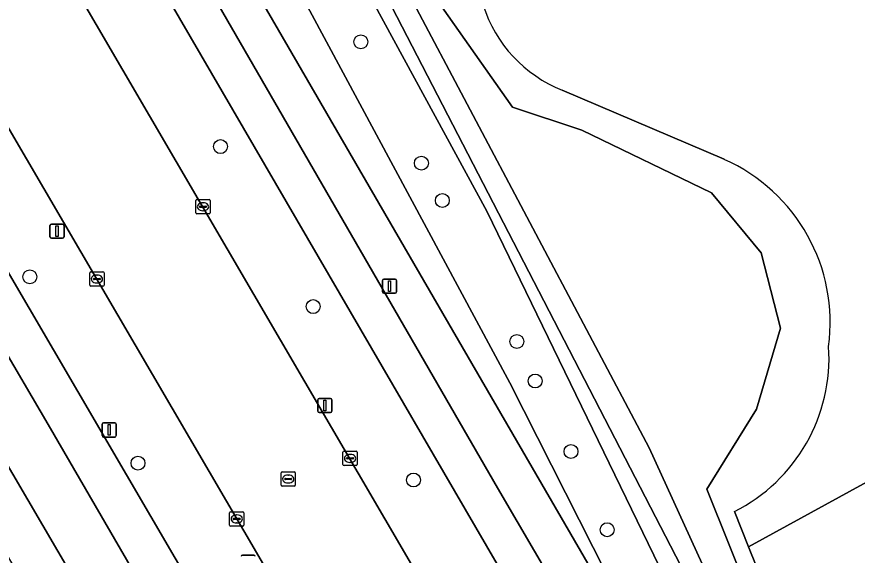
# Model space of a CAD drawing. Extents: x 159352 to 160617, y 385888 to 387323.
# Drawn here: x 159917.3 to 159976.4, y 386259.1 to 386296.9 of the extents above; entities that cross this region are included whole.
import ezdxf

# ---------------------------------------------------------------- set-up
doc = ezdxf.new("R2010")
doc.units = 0
for name, color, linetype in [('IMGEO_Berm_groen', 7, 'Continuous'), ('IMGEO_Boom', 7, 'Continuous'), ('IMGEO_Fietspad_gesloten', 7, 'Continuous'), ('IMGEO_Groenvoorziening', 7, 'Continuous'), ('IMGEO_Kolk', 7, 'Continuous'), ('IMGEO_Lichtmast', 7, 'Continuous'), ('IMGEO_Oever', 7, 'Continuous'), ('IMGEO_Rijbaan_lokaal_gesloten', 7, 'Continuous'), ('IMGEO_Rioolput', 7, 'Continuous'), ('IMGEO_Verkeersbordpaal', 7, 'Continuous'), ('IMGEO_Voetpad_open', 7, 'Continuous'), ('IMGEO_Waterloop', 7, 'Continuous')]:
    doc.layers.add(name, color=color, linetype=linetype)

msp = doc.modelspace()

# ---------------------------------------------------------------- linework, layer by layer
at = {"layer": 'IMGEO_Berm_groen'}
for points in [[(159869.39, 386370.145), (159858.158, 386389.37), (159856.61, 386388.492), (159853.999, 386392.675), (159851.28, 386391.003), (159864.988, 386367.537), (159938.723, 386241.317), (159947.456, 386226.623), (159948.826, 386227.388), (159950.799, 386229.818)], [(159949.928, 386232.299), (159869.39, 386370.145)]]:
    msp.add_lwpolyline(points, dxfattribs=at)
for points in [[(159862.352, 386365.974), (159854.556, 386379.293), (159847.159, 386392.191), (159843.747, 386390.213), (159859.054, 386364.02), (159926.534, 386248.554), (159941.411, 386223.11), (159944.825, 386225.156), (159935.204, 386241.272), (159919.537, 386268.282)], [(159888.551, 386375.008), (159882.658, 386371.566), (159884.456, 386368.425), (159883.438, 386367.811), (159885.997, 386363.384), (159884.352, 386362.407), (159957.867, 386236.533), (159962.321, 386239.14), (159928.011, 386298.139)]]:
    msp.add_lwpolyline(points, close=True, dxfattribs=at)
at = {"layer": 'IMGEO_Boom'}
for centre in [(159941.506, 386295.163), (159931.638, 386287.805), (159945.762, 386286.644), (159947.236, 386284.023), (159918.243, 386278.655), (159938.153, 386276.56), (159952.474, 386274.111), (159953.763, 386271.332), (159956.276, 386266.377), (159925.844, 386265.552), (159945.211, 386264.374), (159958.814, 386260.879)]:
    msp.add_circle(centre, 0.489, dxfattribs=at)
at = {"layer": 'IMGEO_Fietspad_gesloten'}
for points in [[(159859.968, 386430.87), (159860.051, 386430.707), (159861.4, 386428.071), (159886.153, 386379.68), (159887.174, 386377.69), (159888.551, 386375.008), (159928.011, 386298.139), (159962.321, 386239.14), (159963.447, 386237.165), (159967.92, 386229.413)], [(159827.082, 386425.65), (159825.967, 386427.088), (159825.393, 386427.828), (159821.364, 386426.753), (159823.682, 386424.622), (159833.485, 386415.609), (159833.6, 386415.402), (159835.111, 386412.683), (159835.119, 386412.668), (159845.987, 386394.124), (159847.159, 386392.191), (159854.556, 386379.293), (159862.352, 386365.974), (159919.537, 386268.282), (159935.204, 386241.272), (159944.825, 386225.156), (159946.035, 386223.052), (159947.62, 386220.335)], [(159948.925, 386224.212), (159947.456, 386226.623), (159938.723, 386241.317), (159864.988, 386367.537), (159851.28, 386391.003), (159848.527, 386395.715), (159848.519, 386395.729), (159837.747, 386414.201), (159837.741, 386414.211), (159836.276, 386416.847)], [(159969.484, 386232.379), (159951.117, 386263.827), (159929.119, 386301.905), (159889.595, 386379.139)]]:
    msp.add_lwpolyline(points, dxfattribs=at)
at = {"layer": 'IMGEO_Groenvoorziening'}
msp.add_lwpolyline([(159926.623, 386330.663), (159922.685, 386325.698), (159951.976, 386271.193), (159962.706, 386250), (159964.349, 386250.329), (159964.845, 386250.97), (159965.118, 386251.732), (159965.143, 386252.542), (159964.849, 386253.451), (159950.356, 386283.268), (159927.987, 386324.424), (159929.099, 386325.871)], close=True, dxfattribs=at)
for points in [[(159918.848, 386327.603), (159918.142, 386327.215), (159919.718, 386324.141), (159919.226, 386323.89), (159920.555, 386321.289), (159921.051, 386321.542), (159925.564, 386312.743), (159925.052, 386312.474), (159926.411, 386309.848), (159927.405, 386310.353), (159967.568, 386241.108), (159973.234, 386244.28), (159997.433, 386257.836), (159999.656, 386266.919), (160000.656, 386278.226), (159996.605, 386284.05)], [(159927.987, 386324.424), (159950.356, 386283.268), (159964.849, 386253.451), (159965.143, 386252.542), (159965.118, 386251.732), (159964.845, 386250.97), (159964.349, 386250.329), (159962.706, 386250), (159951.976, 386271.193), (159922.685, 386325.698)], [(159992.014, 386272.41), (159968.757, 386259.68), (159973.817, 386247.147), (159972.096, 386246.462), (159969.698, 386245.508), (159964.354, 386257.652), (159929.099, 386325.871)], [(159955.663, 386291.776), (159967.037, 386286.911)], [(159967.757, 386262.156), (159968.757, 386259.68), (159992.014, 386272.41)]]:
    msp.add_lwpolyline(points, dxfattribs=at)
for centre, radius, start, end in [((159959.141, 386300.582), 9.468, 197.46594, 248.44644), ((159961.944, 386275.438), 12.552, 352.27629, 66.06481), ((159962.336, 386272.945), 12.074, 296.67862, 3.82949)]:
    msp.add_arc(centre, radius, start, end, dxfattribs=at)
at = {"layer": 'IMGEO_Kolk'}
for p, q in [((159929.912, 386283.154), (159929.912, 386284.006)), ((159929.987, 386284.08), (159930.839, 386284.08)), ((159930.4, 386283.86), (159930.425, 386283.86)), ((159930.913, 386284.006), (159930.913, 386283.154)), ((159930.171, 386283.574), (159930.171, 386283.586)), ((159930.609, 386283.537), (159930.211, 386283.537)), ((159930.214, 386283.623), (159930.612, 386283.623)), ((159930.423, 386283.3), (159930.398, 386283.3)), ((159930.655, 386283.586), (159930.655, 386283.574)), ((159930.839, 386283.08), (159929.987, 386283.08)), ((159922.532, 386278.999), (159923.384, 386278.999)), ((159922.457, 386278.073), (159922.457, 386278.925)), ((159922.716, 386278.493), (159922.716, 386278.505)), ((159923.154, 386278.456), (159922.756, 386278.456)), ((159922.759, 386278.542), (159923.157, 386278.542)), ((159922.945, 386278.779), (159922.97, 386278.779)), ((159923.2, 386278.505), (159923.2, 386278.493)), ((159923.458, 386278.925), (159923.458, 386278.073)), ((159923.384, 386277.999), (159922.532, 386277.999)), ((159922.968, 386278.219), (159922.943, 386278.219)), ((159940.251, 386265.468), (159940.251, 386266.32)), ((159940.326, 386266.394), (159941.178, 386266.394)), ((159940.739, 386266.174), (159940.764, 386266.174)), ((159941.252, 386266.32), (159941.252, 386265.468)), ((159941.178, 386265.394), (159940.326, 386265.394)), ((159940.51, 386265.888), (159940.51, 386265.9)), ((159940.948, 386265.851), (159940.55, 386265.851)), ((159940.553, 386265.937), (159940.951, 386265.937)), ((159940.762, 386265.614), (159940.737, 386265.614)), ((159940.994, 386265.9), (159940.994, 386265.888)), ((159932.285, 386261.211), (159932.285, 386262.063)), ((159932.36, 386262.137), (159933.212, 386262.137)), ((159932.773, 386261.917), (159932.798, 386261.917)), ((159933.286, 386262.063), (159933.286, 386261.211)), ((159932.544, 386261.631), (159932.544, 386261.643)), ((159932.982, 386261.594), (159932.584, 386261.594)), ((159932.587, 386261.68), (159932.985, 386261.68)), ((159932.796, 386261.357), (159932.771, 386261.357)), ((159933.028, 386261.643), (159933.028, 386261.631)), ((159933.212, 386261.137), (159932.36, 386261.137))]:
    msp.add_line(p, q, dxfattribs=at)
for points in [[(159929.912, 386283.154), (159929.912, 386284.006)], [(159929.987, 386284.08), (159930.839, 386284.08)], [(159930.913, 386284.006), (159930.913, 386283.154)], [(159930.839, 386283.08), (159929.987, 386283.08)], [(159922.532, 386278.999), (159923.384, 386278.999)], [(159922.457, 386278.073), (159922.457, 386278.925)], [(159923.458, 386278.925), (159923.458, 386278.073)], [(159923.384, 386277.999), (159922.532, 386277.999)], [(159940.251, 386265.468), (159940.251, 386266.32)], [(159940.326, 386266.394), (159941.178, 386266.394)], [(159941.252, 386266.32), (159941.252, 386265.468)], [(159941.178, 386265.394), (159940.326, 386265.394)], [(159932.285, 386261.211), (159932.285, 386262.063)], [(159932.36, 386262.137), (159933.212, 386262.137)], [(159933.286, 386262.063), (159933.286, 386261.211)], [(159933.212, 386261.137), (159932.36, 386261.137)]]:
    msp.add_lwpolyline(points, dxfattribs=at)
for centre, radius, start, end in [((159929.989, 386284.004), 0.0765, 91.55205, 178.44795), ((159929.989, 386284.004), 0.0765, 91.55205, 178.44795), ((159930.837, 386284.004), 0.0765, 1.55205, 88.44795), ((159930.837, 386284.004), 0.0765, 1.55205, 88.44795), ((159929.989, 386283.156), 0.0765, 181.55205, 268.44795), ((159929.989, 386283.156), 0.0765, 181.55205, 268.44795), ((159930.211, 386283.583), 0.0403, 85.87752, 175.75265), ((159930.208, 386283.573), 0.0366, 178.93798, 274.71019), ((159930.612, 386283.58), 0.043, 264.86636, 352.45326), ((159930.616, 386283.585), 0.0386, 1.73085, 96.63898), ((159930.837, 386283.156), 0.0765, 271.55205, 358.44795), ((159930.837, 386283.156), 0.0765, 271.55205, 358.44795), ((159922.534, 386278.923), 0.0765, 91.55205, 178.44795), ((159922.534, 386278.923), 0.0765, 91.55205, 178.44795), ((159923.382, 386278.923), 0.0765, 1.55205, 88.44795), ((159923.382, 386278.923), 0.0765, 1.55205, 88.44795), ((159922.756, 386278.502), 0.0403, 85.87752, 175.75265), ((159922.753, 386278.492), 0.0366, 178.93798, 274.71019), ((159923.157, 386278.499), 0.043, 264.86636, 352.45326), ((159923.161, 386278.504), 0.0386, 1.73085, 96.63898), ((159922.534, 386278.075), 0.0765, 181.55205, 268.44795), ((159922.534, 386278.075), 0.0765, 181.55205, 268.44795), ((159923.382, 386278.075), 0.0765, 271.55205, 358.44795), ((159923.382, 386278.075), 0.0765, 271.55205, 358.44795), ((159940.328, 386266.318), 0.0765, 91.55205, 178.44795), ((159940.328, 386266.318), 0.0765, 91.55205, 178.44795), ((159941.176, 386266.318), 0.0765, 1.55205, 88.44795), ((159941.176, 386266.318), 0.0765, 1.55205, 88.44795), ((159940.328, 386265.47), 0.0765, 181.55205, 268.44795), ((159940.328, 386265.47), 0.0765, 181.55205, 268.44795), ((159940.55, 386265.897), 0.0403, 85.87752, 175.75265), ((159940.547, 386265.887), 0.0366, 178.93798, 274.71019), ((159940.951, 386265.894), 0.043, 264.86636, 352.45326), ((159940.955, 386265.899), 0.0386, 1.73085, 96.63898), ((159941.176, 386265.47), 0.0765, 271.55205, 358.44795), ((159941.176, 386265.47), 0.0765, 271.55205, 358.44795), ((159932.362, 386262.061), 0.0765, 91.55205, 178.44795), ((159932.362, 386262.061), 0.0765, 91.55205, 178.44795), ((159933.21, 386262.061), 0.0765, 1.55205, 88.44795), ((159933.21, 386262.061), 0.0765, 1.55205, 88.44795), ((159932.584, 386261.64), 0.0403, 85.87752, 175.75265), ((159932.581, 386261.63), 0.0366, 178.93798, 274.71019), ((159932.985, 386261.637), 0.043, 264.86636, 352.45326), ((159932.989, 386261.642), 0.0386, 1.73085, 96.63898), ((159932.362, 386261.213), 0.0765, 181.55205, 268.44795), ((159932.362, 386261.213), 0.0765, 181.55205, 268.44795), ((159933.21, 386261.213), 0.0765, 271.55205, 358.44795), ((159933.21, 386261.213), 0.0765, 271.55205, 358.44795)]:
    msp.add_arc(centre, radius, start, end, dxfattribs=at)
for centre, major_axis, ratio, start_param, end_param in [((159930.399, 386283.58), (-0.387, 0.002), 0.722429, 4.712389, 7.853982), ((159930.424, 386283.58), (-0.39, 0.002), 0.717154, 1.570796, 4.712389), ((159922.944, 386278.499), (-0.387, 0.002), 0.722429, 4.712389, 7.853982), ((159922.969, 386278.499), (-0.39, 0.002), 0.717154, 1.570796, 4.712389), ((159940.738, 386265.894), (-0.387, 0.002), 0.722429, 4.712389, 7.853982), ((159940.763, 386265.894), (-0.39, 0.002), 0.717154, 1.570796, 4.712389), ((159932.772, 386261.637), (-0.387, 0.002), 0.722429, 4.712389, 7.853982), ((159932.797, 386261.637), (-0.39, 0.002), 0.717154, 1.570796, 4.712389)]:
    msp.add_ellipse(centre, major_axis=major_axis, ratio=ratio, start_param=start_param, end_param=end_param, dxfattribs=at)
at = {"layer": 'IMGEO_Lichtmast'}
for p, q in [((159919.659, 386281.462), (159919.659, 386282.262)), ((159919.659, 386282.262), (159919.659, 386281.462)), ((159919.759, 386282.362), (159920.549, 386282.362)), ((159920.549, 386282.362), (159919.759, 386282.362)), ((159920.649, 386282.262), (159920.649, 386281.462)), ((159920.649, 386281.462), (159920.649, 386282.262)), ((159920.549, 386281.362), (159919.759, 386281.362)), ((159919.759, 386281.362), (159920.549, 386281.362)), ((159943.027, 386277.594), (159943.027, 386278.394)), ((159943.027, 386278.394), (159943.027, 386277.594)), ((159943.127, 386278.494), (159943.917, 386278.494)), ((159943.917, 386278.494), (159943.127, 386278.494)), ((159944.017, 386278.394), (159944.017, 386277.594)), ((159944.017, 386277.594), (159944.017, 386278.394)), ((159943.917, 386277.494), (159943.127, 386277.494)), ((159943.127, 386277.494), (159943.917, 386277.494)), ((159938.583, 386270.113), (159939.373, 386270.113)), ((159939.373, 386270.113), (159938.583, 386270.113)), ((159938.483, 386269.213), (159938.483, 386270.013)), ((159938.483, 386270.013), (159938.483, 386269.213)), ((159939.473, 386270.013), (159939.473, 386269.213)), ((159939.473, 386269.213), (159939.473, 386270.013)), ((159939.373, 386269.113), (159938.583, 386269.113)), ((159938.583, 386269.113), (159939.373, 386269.113)), ((159923.417, 386268.39), (159924.207, 386268.39)), ((159924.207, 386268.39), (159923.417, 386268.39)), ((159923.317, 386267.49), (159923.317, 386268.29)), ((159923.317, 386268.29), (159923.317, 386267.49)), ((159924.307, 386268.29), (159924.307, 386267.49)), ((159924.307, 386267.49), (159924.307, 386268.29)), ((159924.207, 386267.39), (159923.417, 386267.39)), ((159923.417, 386267.39), (159924.207, 386267.39))]:
    msp.add_line(p, q, dxfattribs=at)
for points in [[(159920.079, 386282.237), (159920.229, 386282.237), (159920.229, 386281.487), (159920.079, 386281.487), (159920.079, 386282.237)], [(159943.447, 386278.369), (159943.597, 386278.369), (159943.597, 386277.619), (159943.447, 386277.619), (159943.447, 386278.369)], [(159938.903, 386269.988), (159939.053, 386269.988), (159939.053, 386269.238), (159938.903, 386269.238), (159938.903, 386269.988)], [(159923.737, 386268.265), (159923.887, 386268.265), (159923.887, 386267.515), (159923.737, 386267.515), (159923.737, 386268.265)]]:
    msp.add_lwpolyline(points, dxfattribs=at)
for centre, start, end in [((159919.759, 386282.262), 90, 180), ((159919.759, 386282.262), 90, 180), ((159920.549, 386282.262), 0, 90), ((159920.549, 386282.262), 360, 90), ((159919.759, 386281.462), 180, 270), ((159919.759, 386281.462), 180, 270), ((159920.549, 386281.462), 270, 0), ((159920.549, 386281.462), 270, 0), ((159943.127, 386278.394), 90, 180), ((159943.127, 386278.394), 90, 180), ((159943.917, 386278.394), 0, 90), ((159943.917, 386278.394), 360, 90), ((159943.127, 386277.594), 180, 270), ((159943.127, 386277.594), 180, 270), ((159943.917, 386277.594), 270, 0), ((159943.917, 386277.594), 270, 0), ((159938.583, 386270.013), 90, 180), ((159938.583, 386270.013), 90, 180), ((159939.373, 386270.013), 0, 90), ((159939.373, 386270.013), 360, 90), ((159938.583, 386269.213), 180, 270), ((159938.583, 386269.213), 180, 270), ((159939.373, 386269.213), 270, 0), ((159939.373, 386269.213), 270, 0), ((159923.417, 386268.29), 90, 180), ((159923.417, 386268.29), 90, 180), ((159924.207, 386268.29), 0, 90), ((159924.207, 386268.29), 360, 90), ((159923.417, 386267.49), 180, 270), ((159923.417, 386267.49), 180, 270), ((159924.207, 386267.49), 270, 0), ((159924.207, 386267.49), 270, 0)]:
    msp.add_arc(centre, 0.1, start, end, dxfattribs=at)
at = {"layer": 'IMGEO_Oever'}
for points in [[(159939.413, 386323.591), (159933.893, 386332.108), (159931.139, 386336.357), (159930.841, 386336.817), (159944.73, 386354.827), (159941.984, 386356.781), (159927.78, 386339.019), (159926.126, 386338.07), (159924.384, 386337.07), (159924.266, 386335.223), (159926.623, 386330.663), (159929.099, 386325.871), (159964.354, 386257.652), (159969.698, 386245.508), (159972.096, 386246.462), (159973.817, 386247.147), (159968.757, 386259.68), (159967.757, 386262.156)], [(159967.037, 386286.911), (159955.663, 386291.776)]]:
    msp.add_lwpolyline(points, dxfattribs=at)
msp.add_lwpolyline([(159942.047, 386355.204), (159943.111, 386354.353), (159928.664, 386336.332), (159936.749, 386322.97), (159939.6, 386320.545), (159941.771, 386317.906), (159944.622, 386313.013), (159945.217, 386307.821), (159946.92, 386298.034), (159952.154, 386290.587), (159957.047, 386288.97), (159966.154, 386284.545), (159969.643, 386280.332), (159971.005, 386275.055), (159969.303, 386269.353), (159965.813, 386263.736), (159972.111, 386248.077), (159970.579, 386247.353), (159961.771, 386266.63), (159940.792, 386306.247), (159925.643, 386335.523)], close=True, dxfattribs=at)
for centre, radius, start, end in [((159959.141, 386300.582), 9.468, 197.46594, 248.44644), ((159961.944, 386275.438), 12.552, 352.27629, 66.06481), ((159962.336, 386272.945), 12.074, 296.67862, 3.82949)]:
    msp.add_arc(centre, radius, start, end, dxfattribs=at)
at = {"layer": 'IMGEO_Rijbaan_lokaal_gesloten'}
for points in [[(159953.85, 386237.118), (159955.003, 386235.027), (159957.867, 386236.533), (159884.352, 386362.407), (159877.142, 386374.74), (159875.1, 386378.233), (159860.078, 386403.938), (159849.792, 386421.291)], [(159846.122, 386417.292), (159845.536, 386418.293), (159845.388, 386418.549), (159842.047, 386416.688), (159848.906, 386405.159), (159858.158, 386389.37), (159869.39, 386370.145), (159949.928, 386232.299), (159952.731, 386233.717), (159951.546, 386235.762)]]:
    msp.add_lwpolyline(points, dxfattribs=at)
at = {"layer": 'IMGEO_Rioolput'}
for p, q in [((159935.901, 386264.017), (159935.901, 386264.869)), ((159935.976, 386264.943), (159936.828, 386264.943)), ((159936.902, 386264.869), (159936.902, 386264.017)), ((159936.16, 386264.437), (159936.16, 386264.449)), ((159936.598, 386264.4), (159936.2, 386264.4)), ((159936.203, 386264.486), (159936.601, 386264.486)), ((159936.389, 386264.723), (159936.414, 386264.723)), ((159936.644, 386264.449), (159936.644, 386264.437)), ((159936.828, 386263.943), (159935.976, 386263.943)), ((159936.412, 386264.163), (159936.387, 386264.163))]:
    msp.add_line(p, q, dxfattribs=at)
for points in [[(159935.901, 386264.017), (159935.901, 386264.869)], [(159935.976, 386264.943), (159936.828, 386264.943)], [(159936.902, 386264.869), (159936.902, 386264.017)], [(159936.828, 386263.943), (159935.976, 386263.943)]]:
    msp.add_lwpolyline(points, dxfattribs=at)
for centre, radius, start, end in [((159935.978, 386264.867), 0.0765, 91.55205, 178.44795), ((159935.978, 386264.867), 0.0765, 91.55205, 178.44795), ((159936.826, 386264.867), 0.0765, 1.55205, 88.44795), ((159936.826, 386264.867), 0.0765, 1.55205, 88.44795), ((159936.2, 386264.446), 0.0403, 85.87752, 175.75265), ((159936.197, 386264.436), 0.0366, 178.93798, 274.71019), ((159936.601, 386264.443), 0.043, 264.86636, 352.45326), ((159936.605, 386264.448), 0.0386, 1.73085, 96.63898), ((159935.978, 386264.019), 0.0765, 181.55205, 268.44795), ((159935.978, 386264.019), 0.0765, 181.55205, 268.44795), ((159936.826, 386264.019), 0.0765, 271.55205, 358.44795), ((159936.826, 386264.019), 0.0765, 271.55205, 358.44795)]:
    msp.add_arc(centre, radius, start, end, dxfattribs=at)
for centre, major_axis, ratio, start_param, end_param in [((159936.388, 386264.443), (-0.387, 0.002), 0.722429, 4.712389, 7.853982), ((159936.413, 386264.443), (-0.39, 0.002), 0.717154, 1.570796, 4.712389)]:
    msp.add_ellipse(centre, major_axis=major_axis, ratio=ratio, start_param=start_param, end_param=end_param, dxfattribs=at)
at = {"layer": 'IMGEO_Verkeersbordpaal'}
for p, q in [((159933.189, 386259.09), (159933.979, 386259.09)), ((159933.979, 386259.09), (159933.189, 386259.09))]:
    msp.add_line(p, q, dxfattribs=at)
for centre, start, end in [((159933.189, 386258.99), 90, 180), ((159933.189, 386258.99), 90, 180), ((159933.979, 386258.99), 0, 90), ((159933.979, 386258.99), 360, 90)]:
    msp.add_arc(centre, 0.1, start, end, dxfattribs=at)
at = {"layer": 'IMGEO_Voetpad_open'}
for points in [[(159857.138, 386442.747), (159857.571, 386441.898), (159865.341, 386426.534), (159889.595, 386379.139), (159929.119, 386301.905), (159951.117, 386263.827), (159969.484, 386232.379)], [(159841.127, 386388.646), (159856.271, 386362.37), (159874.751, 386330.744), (159874.991, 386330.333), (159876.401, 386327.92), (159884.135, 386314.683), (159905.576, 386277.985), (159906.737, 386276.003), (159921.946, 386250), (159936.607, 386224.933), (159938.27, 386222.092), (159940.805, 386217.763), (159942.338, 386214.986), (159945.164, 386216.782), (159942.634, 386221.049), (159946.035, 386223.052), (159944.825, 386225.156), (159941.411, 386223.11), (159926.534, 386248.554), (159859.054, 386364.02), (159843.747, 386390.213)], [(159973.311, 386231.14), (159970.839, 386235.443), (159969.588, 386237.63), (159967.568, 386241.108), (159927.405, 386310.353)]]:
    msp.add_lwpolyline(points, dxfattribs=at)
at = {"layer": 'IMGEO_Waterloop'}
msp.add_lwpolyline([(159942.047, 386355.204), (159925.643, 386335.523), (159940.792, 386306.247), (159961.771, 386266.63), (159970.579, 386247.353), (159972.111, 386248.077), (159965.813, 386263.736), (159969.303, 386269.353), (159971.005, 386275.055), (159969.643, 386280.332), (159966.154, 386284.545), (159957.047, 386288.97), (159952.154, 386290.587), (159946.92, 386298.034), (159945.217, 386307.821), (159944.622, 386313.013), (159941.771, 386317.906), (159939.6, 386320.545), (159936.749, 386322.97), (159928.664, 386336.332), (159943.111, 386354.353)], close=True, dxfattribs=at)

doc.saveas('drawing.dxf')
